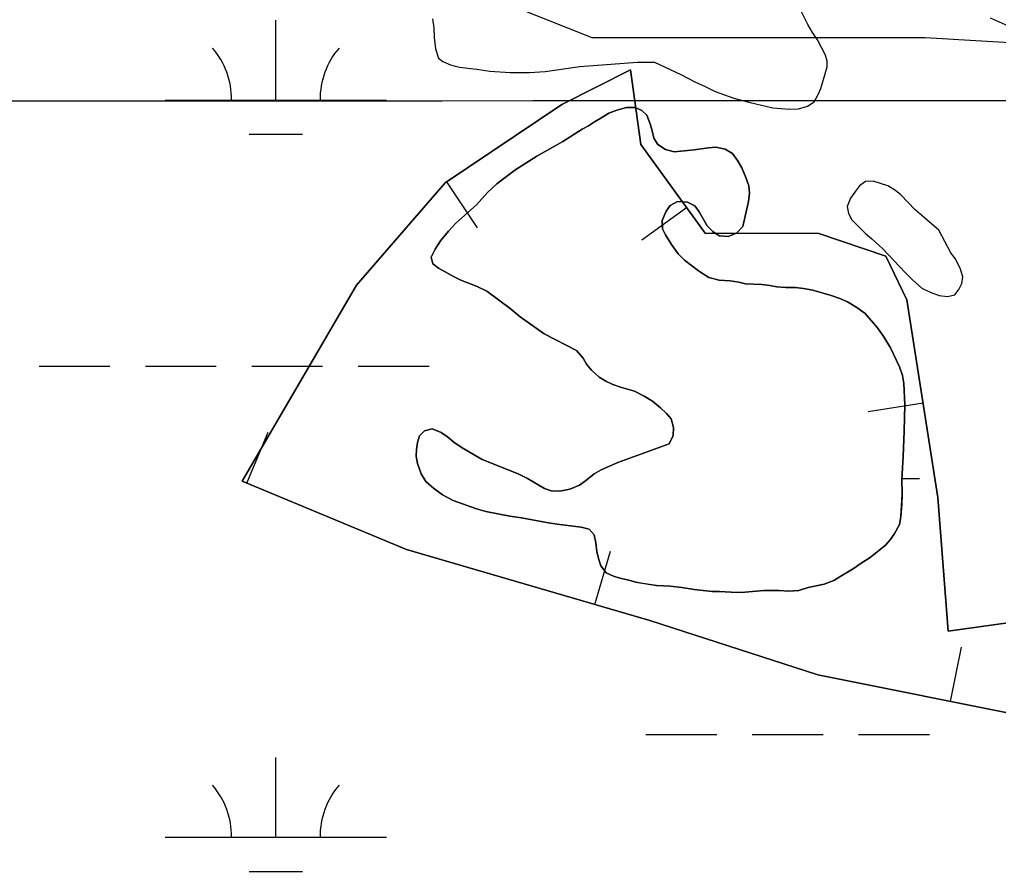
# Model space of a CAD drawing. Extents: x 3281947 to 3319794, y 715894 to 741249.
# Drawn here: x 3298645.4 to 3299087.2, y 726989 to 727373.4 of the extents above; entities that cross this region are included whole.
import ezdxf

# ---------------------------------------------------------------- set-up
doc = ezdxf.new("R2010")
doc.units = 0
for name, color, linetype in [('V-BORW-LINE', 7, 'Continuous'), ('V-GRID-MAJR', 7, 'Continuous'), ('V-SITE-VEGE', 7, 'Continuous'), ('V-TOPO-SHOR', 7, 'Continuous'), ('V-WETL-SWMP', 7, 'Continuous')]:
    doc.layers.add(name, color=color, linetype=linetype)

msp = doc.modelspace()

# ---------------------------------------------------------------- linework, layer by layer
at = {"layer": 'V-BORW-LINE'}
for p, q in [((3298838.073, 727300.199), (3298851.968, 727279.416)), ((3298946.437, 727288.498), (3298926.197, 727273.823)), ((3299053.147, 727200.206), (3299028.45, 727196.324)), ((3298747.954, 727164.161), (3298757.529, 727187.255)), ((3298905.062, 727109.475), (3298912.062, 727133.475)), ((3299065.541, 727065.622), (3299070.458, 727090.134))]:
    msp.add_line(p, q, dxfattribs=at)
for points in [[(3299101.0270000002, 727058.504), (3299005.701, 727077.625), (3298929.865, 727102.24), (3298820.041, 727134.2760000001), (3298745.869, 727165.0260000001), (3298797.465, 727253.578), (3298837.399, 727299.748), (3298890.164, 727335.024), (3298921.083, 727350.723), (3298925.715, 727317.078), (3298954.771, 727277.003), (3299006.131, 727276.854), (3299036.409, 727266.5700000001), (3299045.815, 727246.846), (3299059.839, 727157.632), (3299064.421, 727097.446), (3299098.866, 727102.215)], [(3299098.866, 727102.215), (3299064.421, 727097.446), (3299059.839, 727157.632), (3299045.815, 727246.846), (3299036.409, 727266.5700000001), (3299006.131, 727276.854), (3298954.771, 727277.003), (3298925.715, 727317.078), (3298921.083, 727350.723), (3298890.164, 727335.024), (3298837.399, 727299.748), (3298797.465, 727253.578), (3298745.869, 727165.0260000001), (3298820.041, 727134.2760000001), (3298929.865, 727102.24), (3299005.701, 727077.625), (3299101.0270000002, 727058.504)]]:
    msp.add_lwpolyline(points, dxfattribs=at)
at = {"layer": 'V-GRID-MAJR'}
msp.add_spline([(3286082.416, 727332.685), (3291331.5, 727333.83), (3296580.583, 727335.738), (3301829.665, 727338.411), (3307078.748, 727341.846), (3312327.829, 727346.045), (3317576.91, 727351.008), (3317576.911, 727351.008)], degree=3, dxfattribs=at)
at = {"layer": 'V-SITE-VEGE'}
for points in [[(3298831.799, 727373.665), (3298832.358, 727369.694), (3298832.5160000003, 727365.332), (3298833.065, 727360.171), (3298834.415, 727355.997), (3298836.383, 727354.394), (3298839.938, 727352.974), (3298841.916, 727352.36), (3298844.093, 727351.944), (3298848.847, 727351.307), (3298851.816, 727351.082), (3298857.557, 727350.04), (3298866.8710000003, 727349.558), (3298875.594, 727349.481), (3298882.536, 727350.013), (3298898.218, 727352.252), (3298924.207, 727354.197), (3298931.94, 727354.128), (3298943.784, 727348.67), (3298950.1, 727345.241), (3298954.839, 727343.218), (3298959.38, 727340.996), (3298967.678, 727337.946), (3298975.1920000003, 727335.8960000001), (3298985.285, 727333.625), (3298992.809, 727332.961), (3298996.977, 727333.123), (3299000.95, 727334.274), (3299003.944, 727336.232), (3299005.759, 727339.587), (3299006.973, 727342.3520000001), (3299009.0130000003, 727348.8740000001), (3299009.8340000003, 727352.041), (3299009.859, 727354.617), (3299009.091, 727357.398), (3299005.582, 727364.1730000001), (3299003.233, 727367.562), (3299001.085, 727371.15), (3298998.165, 727377.125)], [(3299083.3880000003, 727374.177), (3299094.248, 727369.322)], [(3299036.163, 727136.263), (3299038.238, 727138.639), (3299040.142, 727141.187), (3299042.575, 727145.442), (3299043.12, 727149.033), (3299043.724, 727159.117), (3299043.614, 727165.787), (3299044.222, 727176.218), (3299044.666, 727187.672), (3299044.943, 727199.473), (3299044.521, 727209.225), (3299043.866, 727212.824), (3299042.532, 727216.598), (3299038.504, 727225.187), (3299035.471, 727230.174), (3299032.6, 727234.305), (3299027.0130000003, 727240.685), (3299023.273, 727243.456), (3299019.021, 727246.061), (3299015.613, 727247.459), (3299011.6920000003, 727248.862), (3299003.332, 727251.332), (3298999.234, 727252.0530000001), (3298995.645, 727252.4280000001), (3298991.197, 727252.469), (3298987.095, 727252.848), (3298984.021, 727253.386), (3298980.433, 727253.759), (3298973.083, 727254.171), (3298970.011, 727254.881), (3298966.0810000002, 727255.432), (3298961.124, 727255.819), (3298956.5160000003, 727257.056), (3298951.755, 727260.006), (3298945.469, 727264.851), (3298942.586, 727267.616), (3298939.5470000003, 727271.919), (3298936.847, 727276.22), (3298935.504, 727278.968), (3298935.367, 727282.732), (3298937.286, 727286.99), (3298939.02, 727289.542), (3298942.285, 727291.221), (3298946.901, 727291.01), (3298950.139, 727289.269), (3298952.166, 727286.687), (3298955.699, 727280.326), (3298958.2430000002, 727277.735), (3298961.133, 727275.826), (3298965.235, 727275.4500000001), (3298969.011, 727276.957), (3298971.774, 727280.01), (3298974.443, 727291.2760000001), (3298974.8170000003, 727295.035), (3298974.504, 727298.287), (3298973.171, 727302.061), (3298971.33, 727306.5260000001), (3298969.4760000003, 727309.794), (3298967.111, 727312.893), (3298963.879, 727314.976), (3298959.611, 727315.8690000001), (3298956.359, 727315.555), (3298949.85, 727314.589), (3298940.775, 727313.643), (3298936.852, 727314.706), (3298933.452, 727316.958), (3298931.596, 727319.883), (3298930.941, 727323.139), (3298929.944, 727326.398), (3298928.438, 727330.174), (3298926.235, 727332.419), (3298923.167, 727333.643), (3298919.233, 727333.6780000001), (3298914.946, 727332.519), (3298911.344, 727331.184), (3298907.7290000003, 727328.8200000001), (3298904.808, 727327.309), (3298902.2260000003, 727325.447), (3298899.303, 727323.938), (3298890.532, 727318.371), (3298878.84, 727311.806), (3298868.862, 727305.395)], [(3298868.862, 727305.395), (3298860.768, 727299.311), (3298856.627, 727295.4130000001), (3298851.6180000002, 727289.812), (3298842.308, 727281.518), (3298839.0270000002, 727277.954), (3298835.392, 727273.541), (3298832.965, 727269.797), (3298831.222, 727266.221), (3298831.877, 727263.137), (3298834.427, 727261.232), (3298841.234, 727257.409), (3298844.47, 727255.84), (3298851.966, 727252.8640000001), (3298856.2260000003, 727250.773), (3298866.761, 727242.983), (3298871.344, 727239.179), (3298882.223, 727231.555), (3298896.694, 727224.069), (3298899.744, 727220.62), (3298901.257, 727217.87), (3298903.457, 727215.111), (3298907.02, 727212.002), (3298909.912, 727210.2660000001), (3298913.15, 727208.697), (3298916.558, 727207.468), (3298922.872, 727205.703), (3298927.298, 727203.4400000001), (3298931.041, 727201.181), (3298934.607, 727198.242), (3298937.3200000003, 727195.6510000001), (3298939.522, 727193.237), (3298940.5130000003, 727189.294), (3298940.309, 727185.704), (3298938.568, 727181.956), (3298915.395, 727173.441), (3298907.844, 727170.258), (3298904.747, 727168.407), (3298900.782, 727165.191), (3298898.032, 727163.336), (3298893.737, 727161.493), (3298889.2830000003, 727160.506), (3298885.348, 727160.712), (3298882.2800000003, 727161.765), (3298874.623, 727166.283), (3298870.365, 727168.3740000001), (3298854.176, 727174.848), (3298845.156, 727180.06), (3298841.417, 727182.659), (3298838.531, 727185.079), (3298835.639, 727186.986), (3298831.549, 727188.735), (3298828.1210000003, 727187.74), (3298825.877, 727185.536), (3298824.994, 727182.464), (3298824.453, 727179.39), (3298824.427, 727176.312), (3298824.91, 727173.058), (3298826.579, 727168.425), (3298828.77, 727164.987), (3298832.164, 727161.876), (3298836.244, 727158.933), (3298841.009, 727156.321), (3298851.579, 727152.633), (3298855.843, 727151.398), (3298866.6010000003, 727149.25), (3298871.897, 727148.519), (3298883.167, 727146.3640000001), (3298887.951, 727145.635), (3298898.886, 727144.341), (3298902.47, 727143.456), (3298904.669, 727140.867), (3298905.4930000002, 727137.269), (3298905.974, 727133.331), (3298906.627, 727130.242), (3298907.794, 727126.816), (3298910.162, 727123.711), (3298913.396, 727122.144), (3298916.296, 727121.264), (3298919.7120000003, 727120.549), (3298923.464, 727119.488), (3298932.86, 727118.036), (3298939.012, 727117.639), (3298944.31, 727117.078), (3298949.776, 727116.172), (3298957.9790000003, 727115.243), (3298961.227, 727115.216), (3298969.091, 727114.802), (3298972.855, 727114.9400000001), (3298981.244, 727115.72), (3298988.256, 727115.656), (3298992.5300000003, 727115.447), (3298997.153, 727115.746), (3299001.269, 727117.078), (3299008.468, 727118.552), (3299012.929, 727120.225), (3299016.025, 727122.2490000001), (3299022.044, 727125.786), (3299024.799, 727127.813), (3299029.272, 727130.68), (3299036.163, 727136.263)]]:
    msp.add_lwpolyline(points, dxfattribs=at)
msp.add_lwpolyline([(3299053.807, 727283.9670000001), (3299049.59, 727287.576), (3299043.194, 727294.258), (3299040.663, 727296.321), (3299037.2830000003, 727298.3910000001), (3299030.674, 727300.49), (3299027.103, 727300.351), (3299024.541, 727298.336), (3299022.646, 727295.973), (3299020.41, 727292.767), (3299018.847, 727289.04), (3299019.4960000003, 727285.806), (3299021.002, 727283.072), (3299027.234, 727276.899), (3299030.1010000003, 727274.495), (3299034.988, 727269.865), (3299044.918, 727259.41), (3299048.457, 727255.9770000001), (3299052.67, 727252.203), (3299056.3910000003, 727250.2980000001), (3299060.4590000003, 727248.903), (3299064.19, 727248.361), (3299067.428, 727249.182), (3299069.316, 727251.5430000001), (3299070.703, 727254.2490000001), (3299071.069, 727257.304), (3299069.914, 727261.2220000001), (3299067.573, 727265.492), (3299065.728, 727268.058), (3299060.213, 727278.304)], close=True, dxfattribs=at)
at = {"layer": 'V-TOPO-SHOR'}
for points in [[(3298860.768, 727299.311), (3298868.862, 727305.395), (3298878.84, 727311.806), (3298890.532, 727318.371), (3298899.303, 727323.938), (3298902.2260000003, 727325.449), (3298904.808, 727327.309), (3298907.7290000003, 727328.8200000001), (3298911.344, 727331.184), (3298914.946, 727332.519), (3298919.233, 727333.6780000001), (3298923.167, 727333.643), (3298926.235, 727332.419), (3298928.438, 727330.174), (3298929.944, 727326.398), (3298930.941, 727323.139), (3298931.596, 727319.883), (3298933.452, 727316.958), (3298936.852, 727314.706), (3298940.775, 727313.643), (3298949.85, 727314.589), (3298956.359, 727315.555), (3298959.611, 727315.8690000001), (3298963.879, 727314.976), (3298967.111, 727312.893), (3298969.4760000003, 727309.792), (3298971.33, 727306.5260000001), (3298973.171, 727302.061), (3298974.504, 727298.287), (3298974.8170000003, 727295.035), (3298974.443, 727291.274), (3298971.774, 727280.01), (3298969.011, 727276.957), (3298965.235, 727275.4500000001), (3298961.133, 727275.828), (3298958.2430000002, 727277.737), (3298955.699, 727280.326), (3298952.164, 727286.687), (3298950.137, 727289.269), (3298946.901, 727291.01), (3298942.285, 727291.221), (3298939.02, 727289.542), (3298937.286, 727286.99), (3298935.367, 727282.732), (3298935.504, 727278.968), (3298936.847, 727276.22), (3298939.5470000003, 727271.919), (3298942.586, 727267.616), (3298945.469, 727264.851), (3298951.755, 727260.006), (3298956.5160000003, 727257.056), (3298961.124, 727255.817), (3298966.0810000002, 727255.43), (3298970.011, 727254.881), (3298973.083, 727254.171), (3298980.435, 727253.761), (3298984.021, 727253.386), (3298987.095, 727252.848), (3298991.197, 727252.469), (3298995.645, 727252.4280000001), (3298999.234, 727252.0530000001), (3299003.332, 727251.332), (3299011.6920000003, 727248.862), (3299015.613, 727247.459), (3299019.021, 727246.061), (3299023.273, 727243.456), (3299027.0130000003, 727240.685), (3299032.6, 727234.305), (3299035.471, 727230.174), (3299038.504, 727225.187), (3299042.532, 727216.598), (3299043.866, 727212.824), (3299044.519, 727209.225), (3299044.943, 727199.473), (3299044.666, 727187.672), (3299044.222, 727176.218), (3299043.614, 727165.787), (3299043.724, 727159.117), (3299043.5130000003, 727154.671), (3299043.12, 727149.031), (3299042.575, 727145.442), (3299040.142, 727141.189), (3299038.238, 727138.639), (3299036.163, 727136.263)], [(3299053.807, 727283.9670000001), (3299049.59, 727287.576), (3299043.194, 727294.258), (3299040.663, 727296.321), (3299037.2830000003, 727298.3910000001), (3299030.674, 727300.488), (3299027.105, 727300.351), (3299024.539, 727298.336), (3299022.646, 727295.973), (3299020.41, 727292.765), (3299018.847, 727289.04), (3299019.4960000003, 727285.806), (3299021.002, 727283.074), (3299027.234, 727276.899), (3299030.1010000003, 727274.495), (3299034.988, 727269.865), (3299044.918, 727259.41), (3299048.455, 727255.9770000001), (3299052.67, 727252.203), (3299056.3910000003, 727250.2980000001), (3299060.4590000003, 727248.903), (3299064.19, 727248.361), (3299067.428, 727249.182), (3299069.316, 727251.5430000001), (3299070.701, 727254.2490000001), (3299071.069, 727257.304), (3299069.914, 727261.2220000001), (3299067.573, 727265.492), (3299065.728, 727268.058), (3299060.213, 727278.302), (3299053.807, 727283.9670000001)], [(3299036.163, 727136.263), (3299029.272, 727130.68), (3299024.799, 727127.813), (3299022.044, 727125.786), (3299016.025, 727122.2490000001), (3299012.929, 727120.223), (3299008.468, 727118.552), (3299001.269, 727117.078), (3298997.153, 727115.746), (3298992.5300000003, 727115.447), (3298988.256, 727115.656), (3298981.244, 727115.72), (3298972.855, 727114.9400000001), (3298969.091, 727114.802), (3298961.227, 727115.214), (3298957.9790000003, 727115.245), (3298949.776, 727116.172), (3298944.31, 727117.078), (3298939.012, 727117.639), (3298932.86, 727118.036), (3298926.71, 727118.9450000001), (3298923.464, 727119.488), (3298919.7120000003, 727120.549), (3298916.296, 727121.264), (3298913.396, 727122.144), (3298910.162, 727123.713), (3298907.794, 727126.814), (3298906.627, 727130.2440000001), (3298905.972, 727133.331), (3298905.4930000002, 727137.269), (3298904.669, 727140.867), (3298902.47, 727143.454), (3298898.886, 727144.341), (3298887.951, 727145.635), (3298883.167, 727146.3640000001), (3298871.897, 727148.519), (3298866.6010000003, 727149.25), (3298855.845, 727151.398), (3298851.5810000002, 727152.633), (3298841.009, 727156.321), (3298836.244, 727158.931), (3298832.164, 727161.876), (3298828.77, 727164.984), (3298826.579, 727168.425), (3298824.91, 727173.058), (3298824.427, 727176.312), (3298824.453, 727179.39), (3298824.994, 727182.464), (3298825.877, 727185.536), (3298828.1210000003, 727187.74), (3298831.549, 727188.735), (3298835.639, 727186.986), (3298838.531, 727185.079), (3298841.417, 727182.659), (3298845.156, 727180.06), (3298854.176, 727174.848), (3298870.365, 727168.3740000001), (3298874.623, 727166.283), (3298882.2800000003, 727161.765), (3298885.348, 727160.712), (3298889.2830000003, 727160.506), (3298893.737, 727161.493), (3298898.032, 727163.336), (3298900.784, 727165.191), (3298904.747, 727168.407), (3298907.844, 727170.258), (3298915.397, 727173.441), (3298938.566, 727181.956), (3298940.309, 727185.704), (3298940.5130000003, 727189.294), (3298939.522, 727193.237), (3298937.3200000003, 727195.6510000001), (3298934.607, 727198.242), (3298931.041, 727201.181), (3298927.298, 727203.4400000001), (3298922.872, 727205.703), (3298916.56, 727207.468), (3298913.15, 727208.697), (3298909.912, 727210.2660000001), (3298907.02, 727212.002), (3298903.457, 727215.113), (3298901.257, 727217.87), (3298899.744, 727220.62), (3298896.694, 727224.069), (3298882.223, 727231.555), (3298871.344, 727239.177), (3298866.761, 727242.983), (3298856.2260000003, 727250.773), (3298851.968, 727252.8640000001), (3298844.47, 727255.84), (3298841.234, 727257.409), (3298834.427, 727261.232), (3298831.877, 727263.137), (3298831.222, 727266.221), (3298832.965, 727269.797), (3298835.392, 727273.541), (3298839.025, 727277.954), (3298842.306, 727281.518), (3298851.6180000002, 727289.814), (3298856.627, 727295.4130000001), (3298860.768, 727299.311)]]:
    msp.add_lwpolyline(points, dxfattribs=at)
at = {"layer": 'V-WETL-SWMP'}
for p, q in [((3298761.018645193, 727337.0565211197), (3298761.018601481, 727373.0564981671)), ((3298711.018674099, 727337.0565211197), (3298811.018616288, 727337.0565211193)), ((3298749.018670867, 727321.6255309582), (3298773.0186569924, 727321.6255309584)), ((3298654.174852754, 727216.9855976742), (3298686.1748342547, 727216.9855976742)), ((3298702.1748250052, 727216.9855976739), (3298734.174806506, 727216.9855976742)), ((3298750.174797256, 727216.9855976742), (3298782.174778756, 727216.9855976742)), ((3298798.1747695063, 727216.9855976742), (3298830.174751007, 727216.9855976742)), ((3299043.636094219, 727166.2436300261), (3299051.490684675, 727166.2436300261)), ((3298928.082896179, 727050.811703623), (3298960.0828776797, 727050.811703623)), ((3298976.0828684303, 727050.8117036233), (3299008.082849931, 727050.811703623)), ((3299024.082840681, 727050.8117036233), (3299056.0828221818, 727050.811703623)), ((3298761.0190491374, 727004.3817332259), (3298761.0190054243, 727040.3817102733)), ((3298711.0190780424, 727004.3817332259), (3298811.0190202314, 727004.3817332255)), ((3298749.019074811, 726988.9507430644), (3298773.019060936, 726988.9507430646))]:
    msp.add_line(p, q, dxfattribs=at)
for points in [[(3300106.843, 727272.5160000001), (3300036.075, 727154.476), (3299965.931, 727114.361), (3299935.869, 727184.562), (3299915.828, 727274.819), (3299895.786, 727345.019), (3299765.518, 727375.105), (3299635.249, 727334.99), (3299494.96, 727345.019), (3299304.568, 727355.047), (3299224.4020000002, 727355.047), (3299054.051, 727365.076), (3298903.741, 727365.076), (3298803.535, 727405.1900000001), (3298733.39, 727415.219), (3298593.1010000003, 727455.333), (3298342.585, 727515.505), (3298162.213, 727515.504), (3298102.089, 727505.475), (3298062.007, 727475.39), (3297941.759, 727445.304), (3297831.532, 727435.275), (3297671.201, 727505.475), (3297540.932, 727555.618)], [(3299043.614, 727165.7880000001), (3299044.221, 727176.2170000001), (3299044.666, 727187.6730000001), (3299044.943, 727199.473), (3299044.518, 727209.226), (3299043.866, 727212.824), (3299042.532, 727216.599), (3299038.504, 727225.188), (3299035.47, 727230.175), (3299032.599, 727234.306), (3299027.012, 727240.685), (3299023.274, 727243.456), (3299019.021, 727246.06), (3299015.613, 727247.459), (3299011.691, 727248.862), (3299003.332, 727251.332), (3298999.233, 727252.0530000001), (3298995.645, 727252.4280000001), (3298991.198, 727252.468), (3298987.096, 727252.8470000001), (3298984.022, 727253.387), (3298980.434, 727253.762), (3298973.082, 727254.17), (3298970.0100000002, 727254.882), (3298966.0810000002, 727255.43), (3298961.124, 727255.817), (3298956.517, 727257.056), (3298951.754, 727260.006), (3298945.469, 727264.8520000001), (3298942.586, 727267.615), (3298939.546, 727271.9180000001), (3298936.847, 727276.219), (3298935.504, 727278.968), (3298935.367, 727282.732), (3298937.286, 727286.991), (3298939.02, 727289.541), (3298942.285, 727291.2220000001), (3298946.901, 727291.01), (3298950.136, 727289.27), (3298952.165, 727286.686), (3298955.7, 727280.326), (3298958.242, 727277.737), (3298961.133, 727275.829), (3298965.234, 727275.4500000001), (3298969.011, 727276.956), (3298971.775, 727280.01), (3298974.4420000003, 727291.275), (3298974.818, 727295.035), (3298974.505, 727298.287), (3298973.171, 727302.062), (3298971.33, 727306.5260000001), (3298969.477, 727309.7930000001), (3298967.111, 727312.893), (3298963.879, 727314.975), (3298959.611, 727315.868), (3298956.359, 727315.555), (3298949.85, 727314.588), (3298940.776, 727313.643), (3298936.852, 727314.705), (3298933.451, 727316.959), (3298931.596, 727319.883), (3298930.941, 727323.139), (3298929.944, 727326.398), (3298928.438, 727330.175), (3298926.235, 727332.4180000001), (3298923.167, 727333.643), (3298919.233, 727333.6780000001), (3298914.947, 727332.52), (3298911.343, 727331.184), (3298907.7290000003, 727328.821), (3298904.808, 727327.308), (3298902.2260000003, 727325.4500000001), (3298899.304, 727323.937), (3298890.531, 727318.371), (3298878.84, 727311.805), (3298868.862, 727305.395), (3298860.768, 727299.311), (3298856.628, 727295.414), (3298851.617, 727289.814), (3298842.306, 727281.517), (3298839.024, 727277.954), (3298835.392, 727273.54)], [(3298835.392, 727273.54), (3298832.964, 727269.7980000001), (3298831.221, 727266.2220000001), (3298831.878, 727263.137), (3298834.426, 727261.233), (3298841.234, 727257.409), (3298844.47, 727255.84), (3298851.969, 727252.865), (3298856.2260000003, 727250.774), (3298866.761, 727242.982), (3298871.345, 727239.1780000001), (3298882.224, 727231.554), (3298896.6950000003, 727224.069), (3298899.7430000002, 727220.62), (3298901.258, 727217.87), (3298903.457, 727215.113), (3298907.021, 727212.002), (3298909.913, 727210.2660000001), (3298913.149, 727208.697), (3298916.559, 727207.469), (3298922.8710000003, 727205.702), (3298927.298, 727203.439), (3298931.041, 727201.181), (3298934.607, 727198.241), (3298937.3200000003, 727195.6510000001), (3298939.522, 727193.237), (3298940.5130000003, 727189.294), (3298940.309, 727185.704), (3298938.565, 727181.956), (3298915.397, 727173.441), (3298907.843, 727170.259), (3298904.747, 727168.406), (3298900.784, 727165.191), (3298898.031, 727163.335), (3298893.738, 727161.492), (3298889.282, 727160.506), (3298885.349, 727160.712), (3298882.2800000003, 727161.7660000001), (3298874.624, 727166.282), (3298870.366, 727168.373), (3298854.1750000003, 727174.8470000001), (3298845.156, 727180.06), (3298841.417, 727182.659), (3298838.531, 727185.08), (3298835.64, 727186.987), (3298831.5500000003, 727188.735), (3298828.1210000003, 727187.7390000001), (3298825.877, 727185.536), (3298824.994, 727182.465), (3298824.453, 727179.3910000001), (3298824.426, 727176.312), (3298824.91, 727173.058), (3298826.578, 727168.425), (3298828.771, 727164.984), (3298832.164, 727161.875), (3298836.2430000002, 727158.93), (3298841.009, 727156.321), (3298851.58, 727152.634), (3298855.845, 727151.399), (3298866.602, 727149.2490000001), (3298871.898, 727148.518), (3298883.168, 727146.3640000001), (3298887.951, 727145.636), (3298898.886, 727144.341), (3298902.47, 727143.453), (3298904.67, 727140.868), (3298905.4930000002, 727137.268), (3298905.971, 727133.33), (3298906.627, 727130.245), (3298907.794, 727126.814), (3298910.161, 727123.714), (3298913.396, 727122.145), (3298916.296, 727121.264), (3298919.711, 727120.549), (3298923.464, 727119.4890000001), (3298932.859, 727118.036), (3298939.0130000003, 727117.638), (3298944.31, 727117.078), (3298949.776, 727116.1730000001), (3298957.978, 727115.2440000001), (3298961.227, 727115.215), (3298969.092, 727114.802), (3298972.856, 727114.939), (3298981.244, 727115.719), (3298988.257, 727115.656), (3298992.531, 727115.447), (3298997.1520000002, 727115.747), (3299001.269, 727117.078), (3299008.467, 727118.5530000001), (3299012.929, 727120.223), (3299016.026, 727122.248), (3299022.044, 727125.786), (3299024.799, 727127.814), (3299029.272, 727130.681), (3299036.164, 727136.264), (3299038.238, 727138.64), (3299040.143, 727141.189), (3299042.576, 727145.443), (3299043.1210000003, 727149.03), (3299043.725, 727159.116), (3299043.614, 727165.7880000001)]]:
    msp.add_lwpolyline(points, dxfattribs=at)
msp.add_lwpolyline([(3299053.806, 727283.968), (3299049.59, 727287.5750000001), (3299043.193, 727294.259), (3299040.663, 727296.321), (3299037.2830000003, 727298.3910000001), (3299030.674, 727300.4890000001), (3299027.105, 727300.351), (3299024.538, 727298.335), (3299022.647, 727295.973), (3299020.409, 727292.765), (3299018.847, 727289.041), (3299019.497, 727285.806), (3299021.002, 727283.074), (3299027.234, 727276.9), (3299030.1010000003, 727274.496), (3299034.987, 727269.8640000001), (3299044.919, 727259.409), (3299048.4560000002, 727255.978), (3299052.671, 727252.202), (3299056.392, 727250.299), (3299060.458, 727248.903), (3299064.191, 727248.36), (3299067.427, 727249.181), (3299069.3170000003, 727251.5430000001), (3299070.701, 727254.2490000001), (3299071.069, 727257.304), (3299069.914, 727261.223), (3299067.574, 727265.492), (3299065.728, 727268.058), (3299060.2120000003, 727278.3030000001)], close=True, dxfattribs=at)
for centre, radius, start, end in [((3298705.77574045, 727337.5313239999), 35.246287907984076, 359.22817999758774, 40.7718383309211), ((3298816.2615487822, 727337.5313239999), 35.246287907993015, 139.22817690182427, 180.7718352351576), ((3298705.776144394, 727004.8565361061), 35.246287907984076, 359.22817999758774, 40.7718383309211), ((3298816.2619527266, 727004.8565361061), 35.246287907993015, 139.22817690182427, 180.7718352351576)]:
    msp.add_arc(centre, radius, start, end, dxfattribs=at)

doc.saveas('drawing.dxf')
